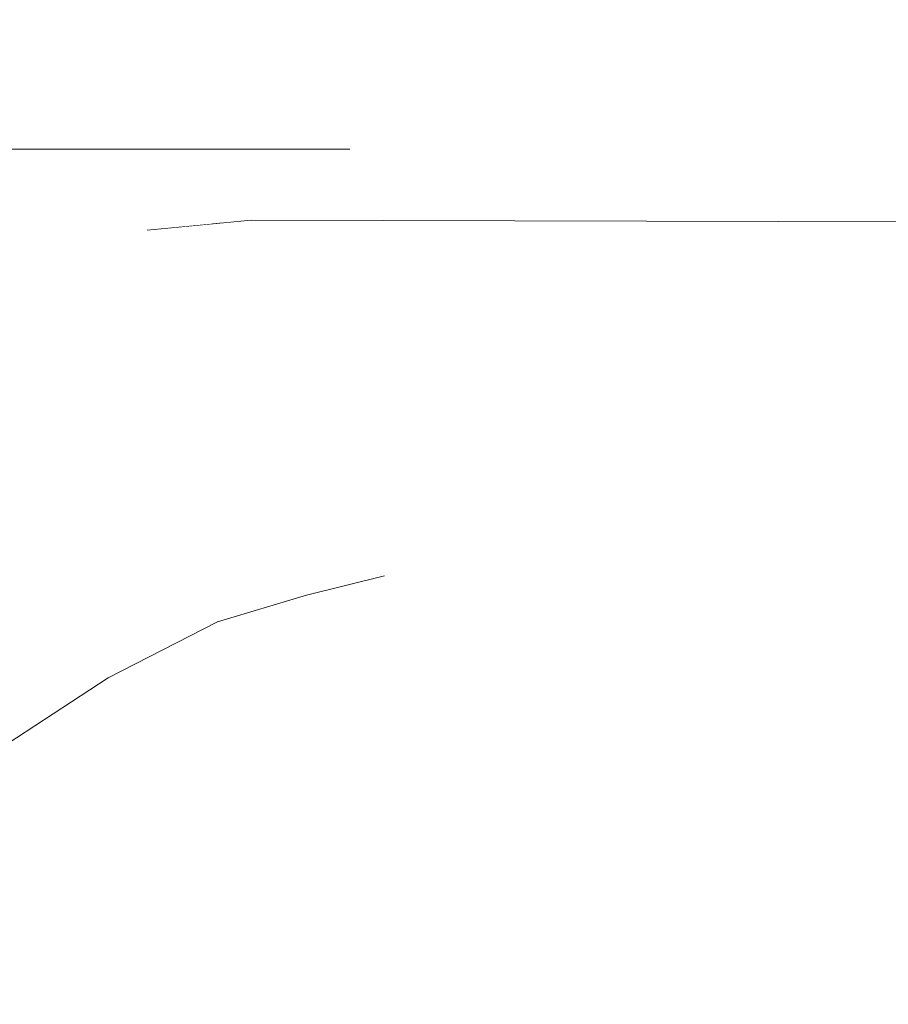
# Model space of a CAD drawing. Header units: millimetres. Extents: x -30280 to 309309, y -17460 to 4378.
# Tile 737 of 1056: x 247684 to 247787, y -13048 to -12932. Entities that reach past the tile are written whole.
import ezdxf

# ---------------------------------------------------------------- set-up
doc = ezdxf.new("R2010")
doc.units = ezdxf.units.MM
doc.header["$MEASUREMENT"] = 0
doc.linetypes.add('Wipeout_Contour', pattern=[1000, 0, -1000])
doc.layers.add('Nuevo_09_EI_Mobiliari general', color=7, linetype='Continuous')
doc.layers.add('Nuevo_09_EI_Mobiliari general_Pluma_Nº__1', color=7, linetype='Continuous', lineweight=5)

# ---------------------------------------------------------------- blocks, each defined once
blk = doc.blocks.new('Elem Sección_535_6', base_point=(235890.59, -13459.98))
at = {"color": 254, "linetype": 'Wipeout_Contour', "lineweight": 0, "ltscale": 11414503.17046964}
blk.add_wipeout([(247640.78, -12825.84), (247642.8, -12848.79), (247643.93, -12858.57), (247645.84, -12875.47), (247646.93, -12890.57), (247647.55, -12902.81), (247647.81, -12917.86), (247647.24, -12927.7), (247646.53, -12938.22), (247645.54, -12946.81), (247646.36, -12946.91), (247723.14, -12946.91), (247833.35, -12947.67), (247923.03, -12936.99), (247923.04, -12936.99), (247924.32, -12937.22), (247934.86, -12939.1), (247951.83, -12942.31), (247952.54, -12936.36), (247953.41, -12924.01), (247953.78, -12918.71), (247953.56, -12904.67), (247953, -12893.21), (247952, -12879.11), (247950.68, -12867.76), (247949.05, -12853.62), (247948.81, -12850.82), (247939.11, -12857.62), (247925.52, -12863.6), (247908.36, -12868.46), (247896.57, -12872.45), (247887.32, -12876.39), (247881.98, -12877.82), (247874.12, -12879.7), (247867.05, -12881.14), (247860.88, -12882.28), (247853.99, -12882.66), (247738.82, -12882.66), (247732.48, -12882.28), (247724.57, -12880.78), (247710.18, -12877.82), (247699.72, -12873.66), (247688.24, -12869.98), (247685.41, -12868.85), (247672.23, -12861.15), (247657.65, -12849.01)], dxfattribs=at).dxf.layer = 'Nuevo_09_EI_Mobiliari general'
at = {"color": 254, "linetype": 'Wipeout_Contour', "lineweight": 0, "ltscale": 13160558.99086357}
blk.add_wipeout([(247641.02, -13051.86), (247691.25, -13053.6), (247715.96, -13061.51), (247723.09, -13062.4), (247725.55, -13064.58), (247730.42, -13066.15), (247769.02, -13066.15), (247777.62, -13056.59), (247826.96, -13058.3), (247824.97, -13099.98), (248811.02, -13099.98), (248811.02, -12764.98), (248038.13, -12764.98), (248038.05, -12767.54), (248065.14, -12772.37), (248082.73, -12781.85), (248089.11, -12794.79), (248082.56, -12807.74), (248064.83, -12817.21), (248040.69, -12820.68), (248038.47, -12820.36), (248040.74, -12845.7), (248042.26, -12858.87), (248043.58, -12870.25), (248044.82, -12886.79), (248045.51, -12900.15), (248045.83, -12916.64), (248045.26, -12928.92), (248044.49, -12940.88), (248043.05, -12954.06), (248041.4, -12964.33), (248039.59, -12970.84), (248035.86, -12978.68), (248032.76, -12984.4), (248036.77, -13045.5), (248036.35, -13045.77), (248032.17, -13045.97), (248025.34, -13046.05), (248017.7, -13045.97), (248013.05, -13045.83), (248012.35, -13047.65), (248005.53, -13050.68), (247875.25, -13050.68), (247871.56, -13052.31), (247867.92, -13050.68), (247866.68, -13050.68), (247865.07, -13052.89), (247859.49, -13055.5), (247857.98, -13056.5), (247850.88, -13053.77), (247850.62, -13053.02), (247849.64, -13050.68), (247643.68, -13050.68)], dxfattribs=at).dxf.layer = 'Nuevo_09_EI_Mobiliari general'
blk = doc.blocks.new('Elem Sección_536_6', base_point=(235890.59, -13459.98))
at = {"color": 254, "linetype": 'Wipeout_Contour', "lineweight": 0, "ltscale": 992348.355772}
blk.add_wipeout([(247665.42, -12950.18), (247667.11, -12951.27), (247814.43, -12951.68), (247848.18, -12950.18)], dxfattribs=at).dxf.layer = 'Nuevo_09_EI_Mobiliari general'
at = {"color": 254, "linetype": 'Wipeout_Contour', "lineweight": 0, "ltscale": 744048.435037}
blk.add_wipeout([(247662.75, -12970.54), (247680.29, -12969.83), (247687.97, -12960.31)], dxfattribs=at).dxf.layer = 'Nuevo_09_EI_Mobiliari general'
at = {"color": 254, "linetype": 'Wipeout_Contour', "lineweight": 0, "ltscale": 744547.351048}
blk.add_wipeout([(247948.6, -13031.39), (247636.21, -13030.94), (247935.92, -13031.39)], dxfattribs=at).dxf.layer = 'Nuevo_09_EI_Mobiliari general'
at = {"color": 254, "linetype": 'Wipeout_Contour', "lineweight": 0, "ltscale": 744173.585695}
blk.add_wipeout([(247665.42, -12950.18), (247837.93, -12948.5), (247655.18, -12948.5)], dxfattribs=at).dxf.layer = 'Nuevo_09_EI_Mobiliari general'
at = {"color": 254, "linetype": 'Wipeout_Contour', "lineweight": 0, "ltscale": 1240353.091845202}
blk.add_wipeout([(247665.1, -12951.26), (247684.25, -12955.5), (247708.24, -12955.57), (247711.51, -12955.26), (247890.47, -12955.72)], dxfattribs=at).dxf.layer = 'Nuevo_09_EI_Mobiliari general'
at = {"color": 254, "linetype": 'Wipeout_Contour', "lineweight": 0, "ltscale": 744039.516793}
blk.add_wipeout([(247687.97, -12960.31), (247671.58, -12959.86), (247662.75, -12970.54)], dxfattribs=at).dxf.layer = 'Nuevo_09_EI_Mobiliari general'
at = {"color": 254, "linetype": 'Wipeout_Contour', "lineweight": 0, "ltscale": 744223.566441}
blk.add_wipeout([(247623.53, -13030.94), (247935.92, -13031.39), (247636.21, -13030.94)], dxfattribs=at).dxf.layer = 'Nuevo_09_EI_Mobiliari general'
at = {"color": 254, "linetype": 'Wipeout_Contour', "lineweight": 0, "ltscale": 744365.579121}
blk.add_wipeout([(247837.93, -12948.5), (247665.42, -12950.18), (247848.18, -12950.18)], dxfattribs=at).dxf.layer = 'Nuevo_09_EI_Mobiliari general'
at = {"color": 254, "linetype": 'Wipeout_Contour', "lineweight": 0, "ltscale": 1489206.669402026}
blk.add_wipeout([(247917.59, -12951.96), (247665.1, -12951.26), (247890.47, -12955.72), (247895.61, -12955.73), (247898.28, -12955.88), (247911.49, -12956.14)], dxfattribs=at).dxf.layer = 'Nuevo_09_EI_Mobiliari general'
at = {"color": 254, "linetype": 'Wipeout_Contour', "lineweight": 0, "ltscale": 744572.382572}
blk.add_wipeout([(247948.6, -13031.39), (247939.4, -13027.62), (247658.25, -13027.21)], dxfattribs=at).dxf.layer = 'Nuevo_09_EI_Mobiliari general'
at = {"color": 254, "linetype": 'Wipeout_Contour', "lineweight": 0, "ltscale": 992161.013602}
blk.add_wipeout([(247646.36, -12946.91), (247655.18, -12948.5), (247783.4, -12947.33), (247723.14, -12946.91)], dxfattribs=at).dxf.layer = 'Nuevo_09_EI_Mobiliari general'
at = {"color": 254, "linetype": 'Wipeout_Contour', "lineweight": 0, "ltscale": 744075.044359}
blk.add_wipeout([(247671.58, -12959.86), (247687.97, -12960.31), (247699.26, -12956.43)], dxfattribs=at).dxf.layer = 'Nuevo_09_EI_Mobiliari general'
at = {"color": 254, "linetype": 'Wipeout_Contour', "lineweight": 0, "ltscale": 744270.722212}
blk.add_wipeout([(247658.25, -13027.21), (247636.21, -13030.94), (247948.6, -13031.39)], dxfattribs=at).dxf.layer = 'Nuevo_09_EI_Mobiliari general'
at = {"color": 254, "linetype": 'Wipeout_Contour', "lineweight": 0, "ltscale": 992461.51101}
blk.add_wipeout([(247655.18, -12948.5), (247837.93, -12948.5), (247833.35, -12947.67), (247783.4, -12947.33)], dxfattribs=at).dxf.layer = 'Nuevo_09_EI_Mobiliari general'
at = {"color": 254, "linetype": 'Wipeout_Contour', "lineweight": 0, "ltscale": 744071.176271}
blk.add_wipeout([(247699.26, -12956.43), (247684.25, -12955.5), (247671.58, -12959.86)], dxfattribs=at).dxf.layer = 'Nuevo_09_EI_Mobiliari general'
at = {"color": 254, "linetype": 'Wipeout_Contour', "lineweight": 0, "ltscale": 744572.950094}
blk.add_wipeout([(247939.4, -13027.62), (247930.7, -13020.68), (247677.65, -13020.32)], dxfattribs=at).dxf.layer = 'Nuevo_09_EI_Mobiliari general'
at = {"color": 254, "linetype": 'Wipeout_Contour', "lineweight": 0, "ltscale": 3721961.215150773}
blk.add_wipeout([(247535.58, -13032.99), (247532.75, -13040.32), (247535.58, -13047.65), (247542.4, -13050.68), (248005.53, -13050.68), (248012.35, -13047.65), (248015.18, -13040.32), (248012.35, -13032.99), (248005.53, -13029.96), (247950.98, -13029.96), (247948.6, -13031.39), (247935.92, -13031.39), (247623.53, -13030.94), (247622.13, -13029.96), (247542.4, -13029.96)], dxfattribs=at).dxf.layer = 'Nuevo_09_EI_Mobiliari general'
at = {"layer": 'Nuevo_09_EI_Mobiliari general_Pluma_Nº__1', "color": 7, "linetype": 'Continuous', "lineweight": 5}
blk.add_line((247646.36, -12946.91), (247723.14, -12946.91), dxfattribs=at)
at = {"color": 254, "linetype": 'Wipeout_Contour', "lineweight": 0, "ltscale": 744106.438056}
blk.add_wipeout([(247684.25, -12955.5), (247699.26, -12956.43), (247707.3, -12955.66)], dxfattribs=at).dxf.layer = 'Nuevo_09_EI_Mobiliari general'
at = {"color": 254, "linetype": 'Wipeout_Contour', "lineweight": 0, "ltscale": 744302.162529}
blk.add_wipeout([(247677.65, -13020.32), (247658.25, -13027.21), (247939.4, -13027.62)], dxfattribs=at).dxf.layer = 'Nuevo_09_EI_Mobiliari general'
at = {"color": 254, "linetype": 'Wipeout_Contour', "lineweight": 0, "ltscale": 744115.065951}
blk.add_wipeout([(247684.25, -12955.5), (247707.3, -12955.66), (247708.24, -12955.57)], dxfattribs=at).dxf.layer = 'Nuevo_09_EI_Mobiliari general'
at = {"color": 254, "linetype": 'Wipeout_Contour', "lineweight": 0, "ltscale": 744571.468775}
blk.add_wipeout([(247694.67, -13009.19), (247930.7, -13020.68), (247922.43, -13009.49)], dxfattribs=at).dxf.layer = 'Nuevo_09_EI_Mobiliari general'
at = {"color": 254, "linetype": 'Wipeout_Contour', "lineweight": 0, "ltscale": 744328.537251}
blk.add_wipeout([(247694.67, -13009.19), (247677.65, -13020.32), (247930.7, -13020.68)], dxfattribs=at).dxf.layer = 'Nuevo_09_EI_Mobiliari general'
at = {"color": 254, "linetype": 'Wipeout_Contour', "lineweight": 0, "ltscale": 744564.922864}
blk.add_wipeout([(247707.55, -13002.6), (247922.43, -13009.49), (247912.54, -13002.86)], dxfattribs=at).dxf.layer = 'Nuevo_09_EI_Mobiliari general'
at = {"color": 254, "linetype": 'Wipeout_Contour', "lineweight": 0, "ltscale": 744086.677865}
blk.add_wipeout([(247689.96, -13006.27), (247677.65, -13020.32), (247694.67, -13009.19)], dxfattribs=at).dxf.layer = 'Nuevo_09_EI_Mobiliari general'
at = {"color": 254, "linetype": 'Wipeout_Contour', "lineweight": 0, "ltscale": 744065.463213}
blk.add_wipeout([(247672.57, -13016.86), (247677.65, -13020.32), (247689.96, -13006.27)], dxfattribs=at).dxf.layer = 'Nuevo_09_EI_Mobiliari general'
at = {"color": 254, "linetype": 'Wipeout_Contour', "lineweight": 0, "ltscale": 744073.538242}
blk.add_wipeout([(247687.31, -13001.43), (247672.57, -13016.86), (247689.96, -13006.27)], dxfattribs=at).dxf.layer = 'Nuevo_09_EI_Mobiliari general'
at = {"color": 254, "linetype": 'Wipeout_Contour', "lineweight": 0, "ltscale": 744054.454945}
blk.add_wipeout([(247669.88, -13011.13), (247672.57, -13016.86), (247687.31, -13001.43)], dxfattribs=at).dxf.layer = 'Nuevo_09_EI_Mobiliari general'
at = {"color": 254, "linetype": 'Wipeout_Contour', "lineweight": 0, "ltscale": 744067.449614}
blk.add_wipeout([(247687.52, -12996.13), (247669.88, -13011.13), (247687.31, -13001.43)], dxfattribs=at).dxf.layer = 'Nuevo_09_EI_Mobiliari general'
at = {"color": 254, "linetype": 'Wipeout_Contour', "lineweight": 0, "ltscale": 744051.716444}
blk.add_wipeout([(247670.4, -13004.85), (247669.88, -13011.13), (247687.52, -12996.13)], dxfattribs=at).dxf.layer = 'Nuevo_09_EI_Mobiliari general'
at = {"color": 254, "linetype": 'Wipeout_Contour', "lineweight": 0, "ltscale": 744073.789946}
blk.add_wipeout([(247694.98, -12966.57), (247670.4, -13004.85), (247687.52, -12996.13)], dxfattribs=at).dxf.layer = 'Nuevo_09_EI_Mobiliari general'
at = {"color": 254, "linetype": 'Wipeout_Contour', "lineweight": 0, "ltscale": 744065.451368}
blk.add_wipeout([(247694.98, -12966.57), (247680.29, -12969.83), (247670.4, -13004.85)], dxfattribs=at).dxf.layer = 'Nuevo_09_EI_Mobiliari general'
at = {"color": 254, "linetype": 'Wipeout_Contour', "lineweight": 0, "ltscale": 744093.829619}
blk.add_wipeout([(247680.29, -12969.83), (247694.98, -12966.57), (247701.5, -12958.54)], dxfattribs=at).dxf.layer = 'Nuevo_09_EI_Mobiliari general'
at = {"color": 254, "linetype": 'Wipeout_Contour', "lineweight": 0, "ltscale": 744348.634845}
blk.add_wipeout([(247707.55, -13002.6), (247694.67, -13009.19), (247922.43, -13009.49)], dxfattribs=at).dxf.layer = 'Nuevo_09_EI_Mobiliari general'
at = {"color": 254, "linetype": 'Wipeout_Contour', "lineweight": 0, "ltscale": 744086.802056}
blk.add_wipeout([(247701.5, -12958.54), (247687.97, -12960.31), (247680.29, -12969.83)], dxfattribs=at).dxf.layer = 'Nuevo_09_EI_Mobiliari general'
at = {"color": 254, "linetype": 'Wipeout_Contour', "lineweight": 0, "ltscale": 744554.799539}
blk.add_wipeout([(247718.01, -12999.44), (247912.54, -13002.86), (247902.5, -12999.68)], dxfattribs=at).dxf.layer = 'Nuevo_09_EI_Mobiliari general'
at = {"color": 254, "linetype": 'Wipeout_Contour', "lineweight": 0, "ltscale": 744128.628824}
blk.add_wipeout([(247694.67, -13009.19), (247707.55, -13002.6), (247703.26, -13000.07)], dxfattribs=at).dxf.layer = 'Nuevo_09_EI_Mobiliari general'
at = {"color": 254, "linetype": 'Wipeout_Contour', "lineweight": 0, "ltscale": 744117.032044}
blk.add_wipeout([(247687.97, -12960.31), (247701.5, -12958.54), (247711.51, -12955.26)], dxfattribs=at).dxf.layer = 'Nuevo_09_EI_Mobiliari general'
at = {"color": 254, "linetype": 'Wipeout_Contour', "lineweight": 0, "ltscale": 744361.207762}
blk.add_wipeout([(247718.01, -12999.44), (247707.55, -13002.6), (247912.54, -13002.86)], dxfattribs=at).dxf.layer = 'Nuevo_09_EI_Mobiliari general'
at = {"color": 254, "linetype": 'Wipeout_Contour', "lineweight": 0, "ltscale": 744111.586526}
blk.add_wipeout([(247703.26, -13000.07), (247689.96, -13006.27), (247694.67, -13009.19)], dxfattribs=at).dxf.layer = 'Nuevo_09_EI_Mobiliari general'
at = {"layer": 'Nuevo_09_EI_Mobiliari general_Pluma_Nº__1', "color": 7, "linetype": 'Continuous', "lineweight": 5}
for p in [(247677.65, -13020.32), (247694.67, -13009.19)]:
    blk.add_line(p, (247694.67, -13009.19), dxfattribs=at)
at = {"color": 254, "linetype": 'Wipeout_Contour', "lineweight": 0, "ltscale": 744114.756051}
blk.add_wipeout([(247711.51, -12955.26), (247699.26, -12956.43), (247687.97, -12960.31)], dxfattribs=at).dxf.layer = 'Nuevo_09_EI_Mobiliari general'
at = {"color": 254, "linetype": 'Wipeout_Contour', "lineweight": 0, "ltscale": 744116.539645}
blk.add_wipeout([(247689.96, -13006.27), (247703.26, -13000.07), (247700.81, -12995.87)], dxfattribs=at).dxf.layer = 'Nuevo_09_EI_Mobiliari general'
at = {"color": 254, "linetype": 'Wipeout_Contour', "lineweight": 0, "ltscale": 744162.196549}
blk.add_wipeout([(247707.55, -13002.6), (247718.01, -12999.44), (247714.16, -12997.16)], dxfattribs=at).dxf.layer = 'Nuevo_09_EI_Mobiliari general'
at = {"color": 254, "linetype": 'Wipeout_Contour', "lineweight": 0, "ltscale": 744544.330662}
blk.add_wipeout([(247727.22, -12997.15), (247902.5, -12999.68), (247893.26, -12997.36)], dxfattribs=at).dxf.layer = 'Nuevo_09_EI_Mobiliari general'
at = {"color": 254, "linetype": 'Wipeout_Contour', "lineweight": 0, "ltscale": 744101.30162}
blk.add_wipeout([(247700.81, -12995.87), (247687.31, -13001.43), (247689.96, -13006.27)], dxfattribs=at).dxf.layer = 'Nuevo_09_EI_Mobiliari general'
at = {"color": 254, "linetype": 'Wipeout_Contour', "lineweight": 0, "ltscale": 744147.74179}
blk.add_wipeout([(247714.16, -12997.16), (247703.26, -13000.07), (247707.55, -13002.6)], dxfattribs=at).dxf.layer = 'Nuevo_09_EI_Mobiliari general'
at = {"color": 254, "linetype": 'Wipeout_Contour', "lineweight": 0, "ltscale": 744370.376792}
blk.add_wipeout([(247718.01, -12999.44), (247902.5, -12999.68), (247727.22, -12997.15)], dxfattribs=at).dxf.layer = 'Nuevo_09_EI_Mobiliari general'
at = {"layer": 'Nuevo_09_EI_Mobiliari general_Pluma_Nº__1', "color": 7, "linetype": 'Continuous', "lineweight": 5}
for p in [(247694.67, -13009.19), (247707.55, -13002.6)]:
    blk.add_line(p, (247707.55, -13002.6), dxfattribs=at)
at = {"color": 254, "linetype": 'Wipeout_Contour', "lineweight": 0, "ltscale": 744110.665531}
blk.add_wipeout([(247687.31, -13001.43), (247700.81, -12995.87), (247700.92, -12991.27)], dxfattribs=at).dxf.layer = 'Nuevo_09_EI_Mobiliari general'
at = {"color": 254, "linetype": 'Wipeout_Contour', "lineweight": 0, "ltscale": 744191.030735}
blk.add_wipeout([(247718.01, -12999.44), (247727.22, -12997.15), (247723.74, -12995.1)], dxfattribs=at).dxf.layer = 'Nuevo_09_EI_Mobiliari general'
at = {"color": 254, "linetype": 'Wipeout_Contour', "lineweight": 0, "ltscale": 744098.382272}
blk.add_wipeout([(247700.92, -12991.27), (247687.52, -12996.13), (247687.31, -13001.43)], dxfattribs=at).dxf.layer = 'Nuevo_09_EI_Mobiliari general'
at = {"color": 254, "linetype": 'Wipeout_Contour', "lineweight": 0, "ltscale": 744115.742265}
blk.add_wipeout([(247707.21, -12965.65), (247687.52, -12996.13), (247700.92, -12991.27)], dxfattribs=at).dxf.layer = 'Nuevo_09_EI_Mobiliari general'
at = {"color": 254, "linetype": 'Wipeout_Contour', "lineweight": 0, "ltscale": 744108.775715}
blk.add_wipeout([(247687.52, -12996.13), (247707.21, -12965.65), (247694.98, -12966.57)], dxfattribs=at).dxf.layer = 'Nuevo_09_EI_Mobiliari general'
at = {"color": 254, "linetype": 'Wipeout_Contour', "lineweight": 0, "ltscale": 744131.976923}
blk.add_wipeout([(247694.98, -12966.57), (247707.21, -12965.65), (247712.97, -12958.68)], dxfattribs=at).dxf.layer = 'Nuevo_09_EI_Mobiliari general'
at = {"color": 254, "linetype": 'Wipeout_Contour', "lineweight": 0, "ltscale": 744151.249038}
blk.add_wipeout([(247703.26, -13000.07), (247714.16, -12997.16), (247711.95, -12993.39)], dxfattribs=at).dxf.layer = 'Nuevo_09_EI_Mobiliari general'
at = {"color": 254, "linetype": 'Wipeout_Contour', "lineweight": 0, "ltscale": 744126.176414}
blk.add_wipeout([(247712.97, -12958.68), (247701.5, -12958.54), (247694.98, -12966.57)], dxfattribs=at).dxf.layer = 'Nuevo_09_EI_Mobiliari general'
at = {"color": 254, "linetype": 'Wipeout_Contour', "lineweight": 0, "ltscale": 744138.416623}
blk.add_wipeout([(247711.95, -12993.39), (247700.81, -12995.87), (247703.26, -13000.07)], dxfattribs=at).dxf.layer = 'Nuevo_09_EI_Mobiliari general'
at = {"color": 254, "linetype": 'Wipeout_Contour', "lineweight": 0, "ltscale": 744178.208901}
blk.add_wipeout([(247723.74, -12995.1), (247714.16, -12997.16), (247718.01, -12999.44)], dxfattribs=at).dxf.layer = 'Nuevo_09_EI_Mobiliari general'
at = {"layer": 'Nuevo_09_EI_Mobiliari general_Pluma_Nº__1', "color": 7, "linetype": 'Continuous', "lineweight": 5}
for p in [(247707.55, -13002.6), (247718.01, -12999.44)]:
    blk.add_line(p, (247718.01, -12999.44), dxfattribs=at)
at = {"color": 254, "linetype": 'Wipeout_Contour', "lineweight": 0, "ltscale": 744152.374097}
blk.add_wipeout([(247701.5, -12958.54), (247712.97, -12958.68), (247721.92, -12955.84)], dxfattribs=at).dxf.layer = 'Nuevo_09_EI_Mobiliari general'
at = {"color": 254, "linetype": 'Wipeout_Contour', "lineweight": 0, "ltscale": 744145.867025}
blk.add_wipeout([(247700.81, -12995.87), (247711.95, -12993.39), (247712.05, -12989.25)], dxfattribs=at).dxf.layer = 'Nuevo_09_EI_Mobiliari general'
at = {"color": 254, "linetype": 'Wipeout_Contour', "lineweight": 0, "ltscale": 744150.768557}
blk.add_wipeout([(247721.92, -12955.84), (247711.51, -12955.26), (247701.5, -12958.54)], dxfattribs=at).dxf.layer = 'Nuevo_09_EI_Mobiliari general'
at = {"color": 254, "linetype": 'Wipeout_Contour', "lineweight": 0, "ltscale": 744135.707962}
blk.add_wipeout([(247712.05, -12989.25), (247700.92, -12991.27), (247700.81, -12995.87)], dxfattribs=at).dxf.layer = 'Nuevo_09_EI_Mobiliari general'
at = {"color": 254, "linetype": 'Wipeout_Contour', "lineweight": 0, "ltscale": 744336.967021}
blk.add_wipeout([(247711.51, -12955.26), (247721.92, -12955.84), (247887.62, -12956.25)], dxfattribs=at).dxf.layer = 'Nuevo_09_EI_Mobiliari general'
at = {"color": 254, "linetype": 'Wipeout_Contour', "lineweight": 0, "ltscale": 744150.414511}
blk.add_wipeout([(247700.92, -12991.27), (247712.05, -12989.25), (247717.71, -12966.18)], dxfattribs=at).dxf.layer = 'Nuevo_09_EI_Mobiliari general'
at = {"color": 254, "linetype": 'Wipeout_Contour', "lineweight": 0, "ltscale": 744509.508517}
blk.add_wipeout([(247887.62, -12956.25), (247895.61, -12955.73), (247711.51, -12955.26)], dxfattribs=at).dxf.layer = 'Nuevo_09_EI_Mobiliari general'
at = {"color": 254, "linetype": 'Wipeout_Contour', "lineweight": 0, "ltscale": 744144.590563}
blk.add_wipeout([(247707.21, -12965.65), (247700.92, -12991.27), (247717.71, -12966.18)], dxfattribs=at).dxf.layer = 'Nuevo_09_EI_Mobiliari general'
at = {"layer": 'Nuevo_09_EI_Mobiliari general_Pluma_Nº__1', "color": 7, "linetype": 'Continuous', "lineweight": 5}
blk.add_line((247699.26, -12956.43), (247711.51, -12955.26), dxfattribs=at)
at = {"color": 254, "linetype": 'Wipeout_Contour', "lineweight": 0, "ltscale": 744164.642862}
blk.add_wipeout([(247707.21, -12965.65), (247717.71, -12966.18), (247722.89, -12959.92)], dxfattribs=at).dxf.layer = 'Nuevo_09_EI_Mobiliari general'
at = {"color": 254, "linetype": 'Wipeout_Contour', "lineweight": 0, "ltscale": 744181.158395}
blk.add_wipeout([(247714.16, -12997.16), (247723.74, -12995.1), (247721.76, -12991.7)], dxfattribs=at).dxf.layer = 'Nuevo_09_EI_Mobiliari general'
at = {"color": 254, "linetype": 'Wipeout_Contour', "lineweight": 0, "ltscale": 744159.77795}
blk.add_wipeout([(247722.89, -12959.92), (247712.97, -12958.68), (247707.21, -12965.65)], dxfattribs=at).dxf.layer = 'Nuevo_09_EI_Mobiliari general'
at = {"color": 254, "linetype": 'Wipeout_Contour', "lineweight": 0, "ltscale": 744169.836569}
blk.add_wipeout([(247721.76, -12991.7), (247711.95, -12993.39), (247714.16, -12997.16)], dxfattribs=at).dxf.layer = 'Nuevo_09_EI_Mobiliari general'
at = {"color": 254, "linetype": 'Wipeout_Contour', "lineweight": 0, "ltscale": 744182.885955}
blk.add_wipeout([(247712.97, -12958.68), (247722.89, -12959.92), (247730.95, -12957.36)], dxfattribs=at).dxf.layer = 'Nuevo_09_EI_Mobiliari general'
at = {"color": 254, "linetype": 'Wipeout_Contour', "lineweight": 0, "ltscale": 744176.291637}
blk.add_wipeout([(247711.95, -12993.39), (247721.76, -12991.7), (247721.85, -12987.98)], dxfattribs=at).dxf.layer = 'Nuevo_09_EI_Mobiliari general'
at = {"color": 254, "linetype": 'Wipeout_Contour', "lineweight": 0, "ltscale": 744181.762615}
blk.add_wipeout([(247730.95, -12957.36), (247721.92, -12955.84), (247712.97, -12958.68)], dxfattribs=at).dxf.layer = 'Nuevo_09_EI_Mobiliari general'
at = {"color": 254, "linetype": 'Wipeout_Contour', "lineweight": 0, "ltscale": 744167.423798}
blk.add_wipeout([(247721.85, -12987.98), (247712.05, -12989.25), (247711.95, -12993.39)], dxfattribs=at).dxf.layer = 'Nuevo_09_EI_Mobiliari general'
at = {"color": 254, "linetype": 'Wipeout_Contour', "lineweight": 0, "ltscale": 744349.05274}
blk.add_wipeout([(247721.92, -12955.84), (247730.95, -12957.36), (247880.08, -12957.73)], dxfattribs=at).dxf.layer = 'Nuevo_09_EI_Mobiliari general'
at = {"color": 254, "linetype": 'Wipeout_Contour', "lineweight": 0, "ltscale": 744180.421368}
blk.add_wipeout([(247712.05, -12989.25), (247721.85, -12987.98), (247726.94, -12967.22)], dxfattribs=at).dxf.layer = 'Nuevo_09_EI_Mobiliari general'
at = {"color": 254, "linetype": 'Wipeout_Contour', "lineweight": 0, "ltscale": 744504.526082}
blk.add_wipeout([(247880.08, -12957.73), (247887.62, -12956.25), (247721.92, -12955.84)], dxfattribs=at).dxf.layer = 'Nuevo_09_EI_Mobiliari general'
at = {"color": 254, "linetype": 'Wipeout_Contour', "lineweight": 0, "ltscale": 744175.380206}
blk.add_wipeout([(247717.71, -12966.18), (247712.05, -12989.25), (247726.94, -12967.22)], dxfattribs=at).dxf.layer = 'Nuevo_09_EI_Mobiliari general'
at = {"layer": 'Nuevo_09_EI_Mobiliari general_Pluma_Nº__1', "color": 7, "linetype": 'Continuous', "lineweight": 5}
blk.add_line((247711.51, -12955.26), (247895.61, -12955.73), dxfattribs=at)
at = {"color": 254, "linetype": 'Wipeout_Contour', "lineweight": 0, "ltscale": 744193.220272}
blk.add_wipeout([(247717.71, -12966.18), (247726.94, -12967.22), (247731.6, -12961.58)], dxfattribs=at).dxf.layer = 'Nuevo_09_EI_Mobiliari general'
at = {"color": 254, "linetype": 'Wipeout_Contour', "lineweight": 0, "ltscale": 744189.053592}
blk.add_wipeout([(247731.6, -12961.58), (247722.89, -12959.92), (247717.71, -12966.18)], dxfattribs=at).dxf.layer = 'Nuevo_09_EI_Mobiliari general'
at = {"color": 254, "linetype": 'Wipeout_Contour', "lineweight": 0, "ltscale": 744209.642227}
blk.add_wipeout([(247722.89, -12959.92), (247731.6, -12961.58), (247738.86, -12959.28)], dxfattribs=at).dxf.layer = 'Nuevo_09_EI_Mobiliari general'
at = {"color": 254, "linetype": 'Wipeout_Contour', "lineweight": 0, "ltscale": 744208.834182}
blk.add_wipeout([(247738.86, -12959.28), (247730.95, -12957.36), (247722.89, -12959.92)], dxfattribs=at).dxf.layer = 'Nuevo_09_EI_Mobiliari general'
at = {"color": 254, "linetype": 'Wipeout_Contour', "lineweight": 0, "ltscale": 744359.253548}
blk.add_wipeout([(247730.95, -12957.36), (247738.86, -12959.28), (247873.08, -12959.61)], dxfattribs=at).dxf.layer = 'Nuevo_09_EI_Mobiliari general'
at = {"color": 254, "linetype": 'Wipeout_Contour', "lineweight": 0, "ltscale": 744499.268086}
blk.add_wipeout([(247873.08, -12959.61), (247880.08, -12957.73), (247730.95, -12957.36)], dxfattribs=at).dxf.layer = 'Nuevo_09_EI_Mobiliari general'
at = {"color": 254, "linetype": 'Wipeout_Contour', "lineweight": 0, "ltscale": 3722296.72640883}
blk.add_wipeout([(247721.76, -12991.7), (247723.74, -12995.1), (247727.22, -12997.15), (247893.26, -12997.36), (247896.66, -12995.44), (247898.26, -12991.95), (247897.54, -12988.01), (247888.31, -12967.14), (247884.39, -12962.59), (247878.97, -12959.91), (247873.08, -12959.61), (247738.86, -12959.28), (247731.6, -12961.58), (247726.94, -12967.22), (247721.85, -12987.98)], dxfattribs=at).dxf.layer = 'Nuevo_09_EI_Mobiliari general'
at = {"layer": 'Nuevo_09_EI_Mobiliari general_Pluma_Nº__1', "color": 7, "linetype": 'Continuous', "lineweight": 5}
blk.add_line((247718.01, -12999.44), (247727.22, -12997.15), dxfattribs=at)

msp = doc.modelspace()

# ---------------------------------------------------------------- block references
at = {"layer": 'Nuevo_09_EI_Mobiliari general', "lineweight": 0}
msp.add_blockref('Elem Sección_535_6', (235890.59, -13459.98), dxfattribs=at)

# ---------------------------------------------------------------- next in the draw order: block references
msp.add_blockref('Elem Sección_536_6', (235890.59, -13459.98), dxfattribs=at)

doc.saveas('drawing.dxf')
